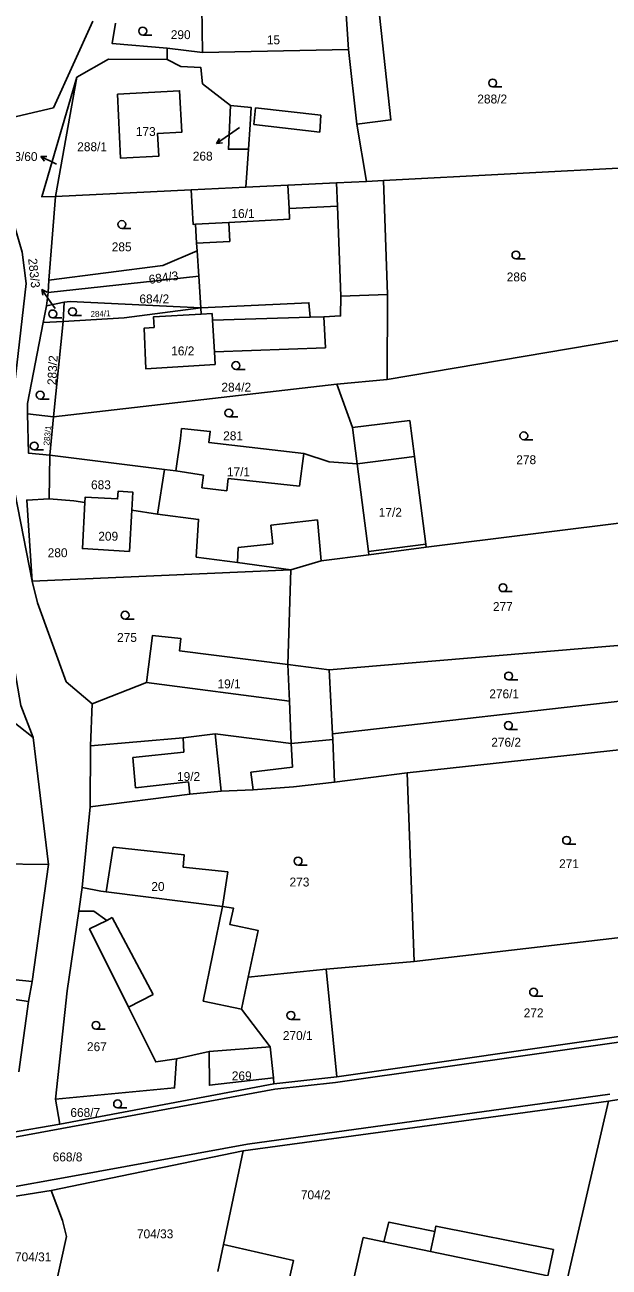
# Model space of a CAD drawing. Extents: x -7483133 to -743169, y -11317770 to -1127091.
# Drawn here: x -746241.3 to -746129.6, y -1132326.3 to -1132088.9 of the extents above; entities that cross this region are included whole.
import ezdxf

# ---------------------------------------------------------------- set-up
doc = ezdxf.new("R2010")
doc.units = 0
for name, color, linetype in [('Hranice parcel', 7, 'Continuous'), ('Parcelní čísla', 7, 'Continuous'), ('Pop  PČ popisy', 7, 'Continuous'), ('Vnitřní kresba', 7, 'Continuous'), ('Značky kultur', 7, 'Continuous')]:
    doc.layers.add(name, color=color, linetype=linetype)

msp = doc.modelspace()

# ---------------------------------------------------------------- linework, layer by layer
at = {"layer": 'Hranice parcel'}
for p, q in [((-746214.11, -1132093.4), (-746214.11, -1132095.55)), ((-746231.38, -1132098.93), (-746235.45, -1132121.74)), ((-746198.55, -1132112.69), (-746199.05, -1132119.92)), ((-746121.77, -1132115.99), (-746172.76, -1132118.66)), ((-746172.76, -1132118.66), (-746176, -1132118.86)), ((-746172, -1132140.43), (-746172.76, -1132118.66)), ((-746209.52, -1132120.42), (-746235.45, -1132121.74)), ((-746199.05, -1132119.92), (-746209.52, -1132120.42)), ((-746235.45, -1132121.74), (-746236.75, -1132137.7)), ((-746208.49, -1132130.62), (-746208.4, -1132132.08)), ((-746208.4, -1132132.08), (-746208.09, -1132136.95)), ((-746208.09, -1132136.95), (-746236.89, -1132140.06)), ((-746236.89, -1132140.06), (-746236.75, -1132137.7)), ((-746208.09, -1132136.95), (-746207.7, -1132143.01)), ((-746236.89, -1132140.06), (-746237.17, -1132142.63)), ((-746237.17, -1132142.63), (-746237.82, -1132145.77)), ((-746233.85, -1132141.94), (-746237.17, -1132142.63)), ((-746234.03, -1132145.62), (-746233.85, -1132141.94)), ((-746172.05, -1132156.68), (-746172, -1132140.43)), ((-746207.7, -1132143.01), (-746207.62, -1132144.2)), ((-746234.03, -1132145.62), (-746237.82, -1132145.77)), ((-746235.89, -1132163.82), (-746234.03, -1132145.62)), ((-746117.65, -1132147.46), (-746172.05, -1132156.68)), ((-746172.05, -1132156.68), (-746181.68, -1132157.61)), ((-746181.68, -1132157.61), (-746235.89, -1132163.82)), ((-746181.68, -1132157.61), (-746178.69, -1132165.88)), ((-746235.89, -1132163.82), (-746240.81, -1132163.25)), ((-746235.89, -1132163.82), (-746236.54, -1132171.13)), ((-746167.75, -1132164.54), (-746178.69, -1132165.88)), ((-746178.69, -1132165.88), (-746177.8, -1132172.8)), ((-746236.54, -1132171.13), (-746236.67, -1132179.5)), ((-746236.54, -1132171.13), (-746214.63, -1132173.86)), ((-746214.63, -1132173.86), (-746215.94, -1132182.42)), ((-746215.94, -1132182.42), (-746220.9, -1132181.63)), ((-746113.11, -1132182.3), (-746164.58, -1132188.76)), ((-746175.57, -1132190.17), (-746164.58, -1132188.76)), ((-746190.47, -1132193.09), (-746239.96, -1132195.24)), ((-746191.06, -1132211.13), (-746190.47, -1132193.09)), ((-746183.12, -1132212.16), (-746110.33, -1132206.03)), ((-746183.12, -1132212.16), (-746191.06, -1132211.13)), ((-746182.52, -1132224.41), (-746183.12, -1132212.16)), ((-746182.52, -1132224.41), (-746109, -1132216.08)), ((-746228.44, -1132218.67), (-746228.78, -1132226.71)), ((-746236.8, -1132249.39), (-746239.72, -1132225.13)), ((-746182.46, -1132225.48), (-746182.52, -1132224.41)), ((-746182.13, -1132233.61), (-746182.46, -1132225.48)), ((-746108.49, -1132225.34), (-746168.2, -1132231.85)), ((-746228.78, -1132226.71), (-746228.86, -1132238.35)), ((-746168.2, -1132231.85), (-746182.13, -1132233.61)), ((-746168.2, -1132231.85), (-746166.89, -1132267.89)), ((-746228.86, -1132238.35), (-746230.4, -1132253.74)), ((-746236.8, -1132249.39), (-746278.68, -1132248.7)), ((-746239.94, -1132271.7), (-746236.8, -1132249.39)), ((-746230.4, -1132253.74), (-746231, -1132258.27)), ((-746166.89, -1132267.89), (-746107.13, -1132260.96)), ((-746166.89, -1132267.89), (-746183.71, -1132269.4)), ((-746251.48, -1132270.51), (-746239.94, -1132271.7)), ((-746183.71, -1132269.4), (-746198.64, -1132270.93)), ((-746181.66, -1132289.93), (-746183.71, -1132269.4)), ((-746240.62, -1132275.55), (-746239.94, -1132271.7)), ((-746240.62, -1132275.55), (-746252, -1132273.84)), ((-746242.47, -1132288.99), (-746240.62, -1132275.55)), ((-746017.88, -1132276.42), (-746129.73, -1132294.57)), ((-746181.66, -1132289.93), (-746104.68, -1132278.92)), ((-746212.36, -1132286.5), (-746206.12, -1132285.13)), ((-746206.12, -1132285.13), (-746194.4, -1132284.2)), ((-746193.82, -1132290.15), (-746194.4, -1132284.2)), ((-746193.71, -1132291.29), (-746181.66, -1132289.93)), ((-746234.67, -1132298.99), (-746193.71, -1132291.29)), ((-746193.82, -1132290.15), (-746193.71, -1132291.29)), ((-746235.45, -1132294.2), (-746234.67, -1132298.99)), ((-746129.73, -1132294.57), (-746199.56, -1132304.09)), ((-746129.73, -1132294.57), (-746140.02, -1132338.95)), ((-746244.25, -1132300.62), (-746234.67, -1132298.99)), ((-746199.56, -1132304.09), (-746236.32, -1132311.64)), ((-746199.56, -1132304.09), (-746203.36, -1132322.01)), ((-746236.32, -1132311.64), (-746245.46, -1132313.16)), ((-746234.16, -1132317.42), (-746236.32, -1132311.64)), ((-746204.45, -1132327.15), (-746203.36, -1132322.01))]:
    msp.add_line(p, q, dxfattribs=at)
for points in [[(-746207.51, -1132085.56), (-746207.39, -1132094.17), (-746214.11, -1132093.4)], [(-746176, -1132118.86), (-746177.85, -1132107.87), (-746171.35, -1132107.07), (-746173.78, -1132084.7)], [(-746258.07, -1132105.71), (-746253.04, -1132108.76), (-746235.88, -1132104.76), (-746228.31, -1132088.24)], [(-746223.98, -1132088.61), (-746224.66, -1132092.46), (-746214.11, -1132093.4)], [(-746214.11, -1132095.55), (-746225.32, -1132095.47), (-746231.38, -1132098.93)], [(-746214.11, -1132095.55), (-746211.5, -1132096.85), (-746207.66, -1132097.08), (-746207.35, -1132100.16), (-746201.98, -1132104.3)], [(-746235.45, -1132121.74), (-746238.12, -1132121.77), (-746231.38, -1132098.93)], [(-746223.65, -1132102.13), (-746223.02, -1132114.4), (-746215.74, -1132114.03), (-746215.98, -1132109.68), (-746211.33, -1132109.44), (-746211.74, -1132101.52), (-746223.65, -1132102.13)], [(-746198.55, -1132112.69), (-746202.42, -1132112.7), (-746201.98, -1132104.3)], [(-746201.98, -1132104.3), (-746198.06, -1132104.69), (-746198.22, -1132107.99), (-746198.55, -1132112.69)], [(-746248.97, -1132117.3), (-746244.31, -1132123.79), (-746241.88, -1132132.35), (-746241.11, -1132138.34), (-746243.12, -1132156.17), (-746244.31, -1132165.56), (-746243.27, -1132178.27), (-746239.96, -1132195.24)], [(-746199.05, -1132119.92), (-746191.02, -1132119.53), (-746181.76, -1132119.09), (-746176, -1132118.86)], [(-746209.52, -1132120.42), (-746209.18, -1132127.04), (-746208.68, -1132127.01), (-746208.49, -1132130.62)], [(-746236.75, -1132137.7), (-746214.96, -1132134.88), (-746208.4, -1132132.08)], [(-746207.7, -1132143.01), (-746232.7, -1132141.79), (-746233.85, -1132141.94)], [(-746207.7, -1132143.01), (-746187.01, -1132142.02), (-746186.78, -1132144.78), (-746184.17, -1132144.7)], [(-746184.17, -1132144.7), (-746180.95, -1132144.55), (-746180.89, -1132140.74), (-746172, -1132140.43)], [(-746234.03, -1132145.62), (-746222.33, -1132144.91), (-746207.7, -1132143.01)], [(-746207.62, -1132144.2), (-746216.76, -1132144.74), (-746216.62, -1132146.72), (-746218.5, -1132146.85), (-746218.18, -1132154.65), (-746204.93, -1132153.84)], [(-746204.93, -1132153.84), (-746205.08, -1132151.41), (-746183.86, -1132150.62), (-746184.17, -1132144.7)], [(-746237.82, -1132145.77), (-746240.84, -1132161.3), (-746240.81, -1132163.25)], [(-746240.81, -1132163.25), (-746240.67, -1132170.74), (-746236.54, -1132171.13)], [(-746177.8, -1132172.8), (-746183.14, -1132172.44), (-746188.01, -1132170.82), (-746206.13, -1132168.75), (-746205.87, -1132166.6), (-746211.35, -1132166.06), (-746211.56, -1132167.94), (-746212.47, -1132174.13), (-746214.63, -1132173.86)], [(-746164.58, -1132188.76), (-746164.65, -1132188.17), (-746166.85, -1132171.43), (-746167.75, -1132164.54)], [(-746177.8, -1132172.8), (-746175.65, -1132189.58), (-746175.57, -1132190.17)], [(-746239.72, -1132225.13), (-746242.13, -1132218.98), (-746247.56, -1132187.7), (-746250.26, -1132174.19)], [(-746220.9, -1132181.63), (-746220.71, -1132178.2), (-746223.51, -1132178.05), (-746223.6, -1132179.52), (-746229.78, -1132179.17), (-746229.84, -1132180.22)], [(-746236.67, -1132179.5), (-746240.97, -1132179.73), (-746239.96, -1132195.24)], [(-746229.84, -1132180.22), (-746231.98, -1132179.88), (-746236.67, -1132179.5)], [(-746229.84, -1132180.22), (-746230.33, -1132189), (-746221.34, -1132189.53), (-746220.9, -1132181.63)], [(-746215.94, -1132182.42), (-746208.11, -1132183.41), (-746208.57, -1132190.63), (-746200.66, -1132191.63), (-746190.47, -1132193.09)], [(-746190.47, -1132193.09), (-746184.66, -1132191.35), (-746175.57, -1132190.17)], [(-746239.96, -1132195.24), (-746238.89, -1132199.39), (-746233.44, -1132214.44), (-746228.44, -1132218.67)], [(-746191.06, -1132211.13), (-746211.76, -1132208.57), (-746211.51, -1132206.18), (-746216.94, -1132205.61), (-746218.08, -1132214.58), (-746228.44, -1132218.67)], [(-746239.72, -1132225.13), (-746250.79, -1132216.43), (-746261.41, -1132215.72), (-746277.54, -1132218.41)], [(-746228.78, -1132226.71), (-746211.08, -1132225.19), (-746204.95, -1132224.4), (-746190.42, -1132226.25), (-746182.46, -1132225.48)], [(-746228.86, -1132238.35), (-746209.78, -1132235.95), (-746203.81, -1132235.37), (-746197.7, -1132235.09), (-746189.94, -1132234.52), (-746182.13, -1132233.61)], [(-746198.64, -1132270.93), (-746196.75, -1132261.98), (-746202.11, -1132260.85), (-746201.45, -1132257.7), (-746203.54, -1132257.38), (-746202.53, -1132250.79), (-746211.09, -1132249.87), (-746210.84, -1132247.53), (-746224.42, -1132246.06), (-746225.81, -1132254.58), (-746226.81, -1132254.45), (-746230.4, -1132253.74)], [(-746231, -1132258.27), (-746233.22, -1132273.5), (-746235.45, -1132294.2)], [(-746231, -1132258.27), (-746228.13, -1132258.26), (-746225.64, -1132260.1), (-746228.95, -1132261.69), (-746221.54, -1132276.63), (-746216.3, -1132287.1), (-746212.36, -1132286.5)], [(-746194.4, -1132284.2), (-746199.93, -1132277.03), (-746198.64, -1132270.93)], [(-746206.12, -1132285.13), (-746206.03, -1132291.55), (-746193.82, -1132290.15)], [(-746235.45, -1132294.2), (-746212.7, -1132292.06), (-746212.36, -1132286.5)], [(-746235.51, -1132330.26), (-746233.35, -1132320.43), (-746234.16, -1132317.42)], [(-746176.65, -1132320.68), (-746179.36, -1132332.68), (-746143.97, -1132340.17), (-746141.34, -1132327.96), (-746140.26, -1132322.97), (-746162.74, -1132318.47), (-746162.95, -1132319.47), (-746171.73, -1132317.69), (-746172.66, -1132321.47), (-746176.65, -1132320.68)], [(-746203.36, -1132322.01), (-746189.95, -1132325.07), (-746192.75, -1132337.33)]]:
    msp.add_lwpolyline(points, dxfattribs=at)
at = {"layer": 'Pop  PČ popisy'}
for p, q in [((-746200.27, -1132108.52), (-746202.2, -1132109.87)), ((-746202.2, -1132109.87), (-746204.66, -1132111.59)), ((-746204.66, -1132111.59), (-746204.12, -1132110.61)), ((-746204.66, -1132111.59), (-746203.55, -1132111.43)), ((-746238.27, -1132114.09), (-746237.15, -1132114.08)), ((-746235.57, -1132115.41), (-746238.27, -1132114.09)), ((-746238.27, -1132114.09), (-746237.59, -1132114.98)), ((-746235.27, -1132115.56), (-746235.57, -1132115.41)), ((-746236.35, -1132141.95), (-746238.07, -1132139.49)), ((-746238.07, -1132139.49), (-746237.09, -1132140.03)), ((-746238.07, -1132139.49), (-746237.91, -1132140.6)), ((-746235.56, -1132143.09), (-746236.35, -1132141.95))]:
    msp.add_line(p, q, dxfattribs=at)
at = {"layer": 'Vnitřní kresba'}
for p, q in [((-746179.42, -1132093.6), (-746180.02, -1132084.87)), ((-746207.39, -1132094.17), (-746179.42, -1132093.6)), ((-746177.85, -1132107.87), (-746179.42, -1132093.6)), ((-746197.53, -1132107.99), (-746197.22, -1132104.76)), ((-746197.22, -1132104.76), (-746184.71, -1132106.15)), ((-746184.71, -1132106.15), (-746184.94, -1132109.45)), ((-746184.94, -1132109.45), (-746197.53, -1132107.99)), ((-746191.02, -1132119.53), (-746190.81, -1132123.99)), ((-746181.58, -1132123.55), (-746181.76, -1132119.09)), ((-746181.58, -1132123.55), (-746190.81, -1132123.99)), ((-746180.89, -1132140.74), (-746181.58, -1132123.55)), ((-746190.71, -1132126.03), (-746202.31, -1132126.66)), ((-746190.81, -1132123.99), (-746190.71, -1132126.03)), ((-746202.31, -1132126.66), (-746208.68, -1132127.01)), ((-746202.31, -1132126.66), (-746202.11, -1132130.33)), ((-746202.11, -1132130.33), (-746208.49, -1132130.62)), ((-746207.62, -1132144.2), (-746205.51, -1132144.07)), ((-746205.51, -1132144.07), (-746205.44, -1132145.33)), ((-746186.78, -1132144.78), (-746205.44, -1132145.33)), ((-746205.44, -1132145.33), (-746205.08, -1132151.41)), ((-746188.01, -1132170.82), (-746188.84, -1132177.04)), ((-746166.85, -1132171.43), (-746177.8, -1132172.8)), ((-746207.19, -1132174.96), (-746212.47, -1132174.13)), ((-746207.5, -1132177.42), (-746207.19, -1132174.96)), ((-746202.43, -1132175.58), (-746202.74, -1132177.96)), ((-746188.84, -1132177.04), (-746202.43, -1132175.58)), ((-746202.74, -1132177.96), (-746207.5, -1132177.42)), ((-746185.39, -1132183.48), (-746194.33, -1132184.5)), ((-746194.33, -1132184.5), (-746193.92, -1132188.06)), ((-746184.66, -1132191.35), (-746185.39, -1132183.48)), ((-746200.54, -1132188.81), (-746200.66, -1132191.63)), ((-746193.92, -1132188.06), (-746200.54, -1132188.81)), ((-746164.65, -1132188.17), (-746175.65, -1132189.58)), ((-746191.06, -1132211.13), (-746190.75, -1132218.16)), ((-746218.08, -1132214.58), (-746190.75, -1132218.16)), ((-746190.75, -1132218.16), (-746190.42, -1132226.25)), ((-746211.08, -1132225.19), (-746210.92, -1132227.88)), ((-746203.81, -1132235.37), (-746204.95, -1132224.4)), ((-746210.92, -1132227.88), (-746220.66, -1132228.95)), ((-746190.42, -1132226.25), (-746190.14, -1132230.77)), ((-746220.66, -1132228.95), (-746220.16, -1132234.7)), ((-746190.14, -1132230.77), (-746198.1, -1132231.73)), ((-746198.1, -1132231.73), (-746197.7, -1132235.09)), ((-746220.16, -1132234.7), (-746210.06, -1132233.59)), ((-746210.06, -1132233.59), (-746209.78, -1132235.95)), ((-746225.81, -1132254.58), (-746203.54, -1132257.38)), ((-746203.54, -1132257.38), (-746207.21, -1132275.49)), ((-746225.64, -1132260.1), (-746224.67, -1132259.47)), ((-746224.67, -1132259.47), (-746216.77, -1132274.2)), ((-746221.54, -1132276.63), (-746216.77, -1132274.2)), ((-746207.21, -1132275.49), (-746199.93, -1132277.03)), ((-746100.31, -1132279.44), (-746181.96, -1132291.03)), ((-746193.54, -1132292.28), (-746287.05, -1132309.52)), ((-746181.96, -1132291.03), (-746193.54, -1132292.28)), ((-746198.77, -1132302.82), (-746129.47, -1132293.24)), ((-746231.85, -1132308.88), (-746198.77, -1132302.82)), ((-746332.14, -1132326.83), (-746231.85, -1132308.88)), ((-746162.95, -1132319.47), (-746163.76, -1132323.31)), ((-746172.66, -1132321.47), (-746163.76, -1132323.31)), ((-746163.76, -1132323.31), (-746141.34, -1132327.96))]:
    msp.add_line(p, q, dxfattribs=at)
at = {"layer": 'Značky kultur'}
for p, q in [((-746218.79, -1132090.86), (-746217.04, -1132090.86)), ((-746151.88, -1132100.78), (-746150.13, -1132100.78)), ((-746222.79, -1132127.81), (-746221.04, -1132127.81)), ((-746147.43, -1132133.65), (-746145.68, -1132133.65)), ((-746236, -1132144.91), (-746234.25, -1132144.91)), ((-746232.23, -1132144.48), (-746230.48, -1132144.48)), ((-746200.98, -1132154.77), (-746199.23, -1132154.77)), ((-746238.41, -1132160.42), (-746236.66, -1132160.42)), ((-746202.33, -1132163.83), (-746200.58, -1132163.83)), ((-746145.93, -1132168.2), (-746144.18, -1132168.2)), ((-746239.55, -1132170.15), (-746237.8, -1132170.15)), ((-746149.9, -1132197.23), (-746148.15, -1132197.23)), ((-746222.17, -1132202.48), (-746220.42, -1132202.48)), ((-746148.83, -1132214.1), (-746147.08, -1132214.1)), ((-746148.87, -1132223.55), (-746147.12, -1132223.55)), ((-746137.74, -1132245.51), (-746135.99, -1132245.51)), ((-746189.09, -1132249.47), (-746187.34, -1132249.47)), ((-746144.05, -1132274.51), (-746142.3, -1132274.51)), ((-746190.46, -1132278.96), (-746188.71, -1132278.96)), ((-746227.74, -1132280.85), (-746225.99, -1132280.85)), ((-746223.6, -1132295.87), (-746221.85, -1132295.87))]:
    msp.add_line(p, q, dxfattribs=at)
for centre in [(-746218.79, -1132090.11), (-746151.88, -1132100.03), (-746222.79, -1132127.06), (-746147.43, -1132132.9), (-746236, -1132144.16), (-746232.23, -1132143.73), (-746200.98, -1132154.02), (-746238.41, -1132159.67), (-746202.33, -1132163.08), (-746239.55, -1132169.4), (-746145.93, -1132167.45), (-746149.9, -1132196.48), (-746222.17, -1132201.73), (-746148.83, -1132213.35), (-746148.87, -1132222.8), (-746137.74, -1132244.76), (-746189.09, -1132248.72), (-746144.05, -1132273.76), (-746190.46, -1132278.21), (-746227.74, -1132280.1), (-746223.6, -1132295.12)]:
    msp.add_circle(centre, 0.75, dxfattribs=at)

# ---------------------------------------------------------------- texts
at = {"layer": 'Parcelní čísla'}
for s, p in [('290', (-746213.43, -1132091.64)), ('15', (-746195.06, -1132092.64)), ('288/2', (-746154.81, -1132103.94)), ('173', (-746220.11, -1132110.15)), ('288/1', (-746231.32, -1132113.06)), ('693/60', (-746245.87, -1132114.94)), ('268', (-746209.22, -1132114.85)), ('16/1', (-746201.83, -1132125.82)), ('285', (-746224.72, -1132132.19)), ('286', (-746149.19, -1132137.94)), ('684/2', (-746219.43, -1132142.14)), ('16/2', (-746213.35, -1132152.08)), ('284/2', (-746203.75, -1132159)), ('281', (-746203.41, -1132168.29)), ('278', (-746147.36, -1132172.87)), ('17/1', (-746202.7, -1132175.18)), ('683', (-746228.68, -1132177.66)), ('17/2', (-746173.66, -1132182.92)), ('209', (-746227.29, -1132187.49)), ('280', (-746236.97, -1132190.64)), ('277', (-746151.83, -1132200.93)), ('275', (-746223.7, -1132206.83)), ('19/1', (-746204.49, -1132215.7)), ('276/1', (-746152.52, -1132217.61)), ('276/2', (-746152.15, -1132226.86)), ('19/2', (-746212.24, -1132233.41)), ('271', (-746139.17, -1132250.07)), ('273', (-746190.72, -1132253.57)), ('20', (-746217.15, -1132254.42)), ('272', (-746145.94, -1132278.57)), ('270/1', (-746192, -1132282.91)), ('267', (-746229.46, -1132285.04)), ('269', (-746201.76, -1132290.6)), ('668/7', (-746232.63, -1132297.62)), ('668/8', (-746236.02, -1132306.11)), ('704/2', (-746188.55, -1132313.34)), ('704/33', (-746219.9, -1132320.8)), ('704/31', (-746243.22, -1132325.21))]:
    msp.add_text(s, height=1.7, dxfattribs=at).set_placement(p)
for s, height, rotation, p in [('283/3', 1.7, 276, (-746240.71, -1132133.61)), ('684/3', 1.7, 8, (-746217.51, -1132138.44)), ('284/1', 1.14, 3, (-746228.74, -1132144.78)), ('283/2', 1.7, 87, (-746235.35, -1132157.8)), ('283/1', 1.14, 84, (-746236.66, -1132169.35))]:
    msp.add_text(s, height=height, rotation=rotation, dxfattribs=at).set_placement(p)

doc.saveas('drawing.dxf')
